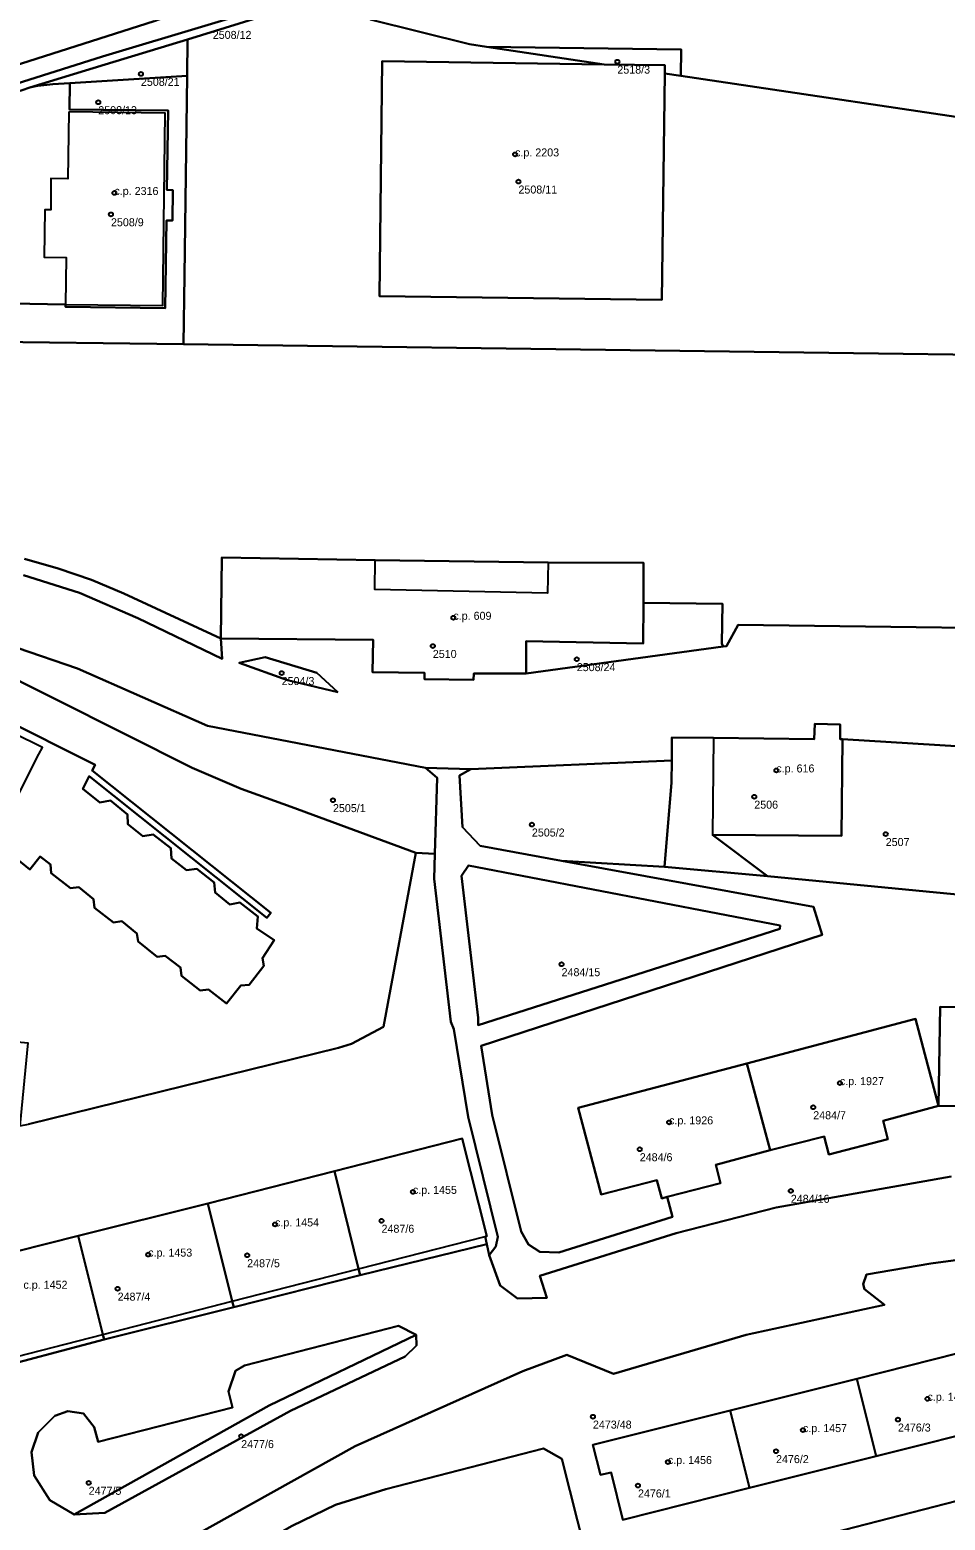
# Model space of a CAD drawing. Extents: x -878211 to -870363, y -1058464 to -1052522.
# Drawn here: x -874074.6 to -873960.2, y -1055566.8 to -1055380.5 of the extents above; entities that cross this region are included whole.
import ezdxf

# ---------------------------------------------------------------- set-up
doc = ezdxf.new("R2010")
doc.units = 0
for name, color, linetype in [('Definiční body', 7, 'Continuous'), ('Polygon budovy', 7, 'Continuous'), ('Polygon parcely', 7, 'Continuous')]:
    doc.layers.add(name, color=color, linetype=linetype)

msp = doc.modelspace()

# ---------------------------------------------------------------- linework, layer by layer
at = {"layer": 'Definiční body'}
for centre in [(-874001.18, -1055384.44994), (-874060.72, -1055385.97994), (-874066.05, -1055389.51994), (-874013.96, -1055396.03994), (-874013.54, -1055399.43994), (-874064.03, -1055400.85994), (-874064.46, -1055403.52994), (-874021.67, -1055453.95994), (-874024.24, -1055457.48994), (-874006.25, -1055459.13994), (-874043.13, -1055460.87994), (-873981.31, -1055473.03994), (-874036.72, -1055476.75994), (-873984.07, -1055476.32994), (-874011.86, -1055479.80994), (-873967.64, -1055480.99994), (-874008.15, -1055497.26994), (-873973.37, -1055512.12994), (-873976.7, -1055515.14994), (-873994.71, -1055517.02994), (-873998.38, -1055520.39994), (-874026.73, -1055525.71994), (-873979.5, -1055525.59994), (-874043.96, -1055529.78994), (-874030.65, -1055529.33994), (-874059.81, -1055533.55994), (-874047.44, -1055533.64994), (-874063.63, -1055537.82994), (-873962.42, -1055551.58994), (-874004.23, -1055553.81994), (-873966.11, -1055554.18994), (-873977.98, -1055555.49994), (-874048.19, -1055556.25994), (-873994.86, -1055559.48994), (-873981.35, -1055558.13994), (-874067.25, -1055562.09994), (-873998.6, -1055562.42994)]:
    msp.add_circle(centre, 0.25, dxfattribs=at)
at = {"layer": 'Polygon budovy'}
for points in [[(-874030.56, -1055384.4), (-874030.91, -1055413.74), (-873995.64, -1055414.2), (-873995.26, -1055385.91), (-873995.24, -1055384.88), (-874002.82, -1055384.78)], [(-874069.72, -1055390.71), (-874069.87, -1055399.08), (-874071.97, -1055399.05), (-874071.99, -1055402.97), (-874072.73, -1055402.96), (-874072.82, -1055408.89), (-874070.06, -1055408.93), (-874070.16, -1055414.81), (-874057.97, -1055414.94), (-874057.67, -1055390.88)], [(-874019.15, -1055461.71), (-874019.12, -1055460.93), (-874012.57, -1055460.93), (-874012.57, -1055456.9), (-873997.95, -1055457.16), (-873997.92, -1055452.09), (-873997.9, -1055447.07), (-874009.84, -1055447.06), (-874009.9, -1055450.89), (-874031.5, -1055450.42), (-874031.45, -1055446.74), (-874050.62, -1055446.44), (-874050.72, -1055456.56), (-874031.69, -1055456.71), (-874031.76, -1055460.75), (-874025.29, -1055460.86), (-874025.29, -1055461.65)], [(-874091, -1055461.29), (-874096.4, -1055471.67), (-874089.43, -1055475.19), (-874078.38, -1055480.72), (-874077.98, -1055479.95), (-874073.46, -1055471.02), (-874073.03, -1055470.19)], [(-873989.27, -1055481.07), (-873973.17, -1055481.23), (-873973.04, -1055469.14), (-873973.35, -1055469.13), (-873973.34, -1055467.29), (-873976.52, -1055467.23), (-873976.57, -1055469.12), (-873989.16, -1055468.98)], [(-873960.82, -1055502.57), (-873961.03, -1055514.95), (-873944.04, -1055515.28), (-873943.8, -1055502.89), (-873949.58, -1055502.78), (-873949.55, -1055501.38), (-873952.34, -1055501.32), (-873952.38, -1055502.73)], [(-873984.99, -1055509.69), (-873982.09, -1055520.52), (-873975.35, -1055518.78), (-873974.74, -1055521.05), (-873967.37, -1055519.15), (-873967.96, -1055516.83), (-873961.03, -1055514.95), (-873963.93, -1055504.11)], [(-873994.96, -1055526.36), (-873988.28, -1055524.64), (-873988.86, -1055522.33), (-873982.09, -1055520.52), (-873984.99, -1055509.69), (-874006.07, -1055515.23), (-874003.2, -1055526.03), (-873996.26, -1055524.25), (-873995.64, -1055526.56)], [(-874036.51, -1055523.13), (-874033.51, -1055535.36), (-874017.71, -1055531.31), (-874017.47, -1055531.26), (-874020.56, -1055519.04)], [(-874052.34, -1055527.17), (-874049.3, -1055539.4), (-874033.51, -1055535.36), (-874036.51, -1055523.13)], [(-874068.56, -1055531.21), (-874065.49, -1055543.55), (-874049.3, -1055539.4), (-874052.34, -1055527.17)], [(-874084.09, -1055535.12), (-874080.93, -1055547.5), (-874065.49, -1055543.55), (-874068.56, -1055531.21)], [(-873971.27, -1055549.08), (-873968.84, -1055558.75), (-873952.87, -1055554.74), (-873955.3, -1055545.06)], [(-873987.09, -1055553.05), (-873984.66, -1055562.72), (-873968.84, -1055558.75), (-873971.27, -1055549.08)], [(-873984.66, -1055562.72), (-873987.09, -1055553.05), (-874004.23, -1055557.35), (-874003.27, -1055561.09), (-874001.97, -1055560.79), (-874000.5, -1055566.7)]]:
    msp.add_lwpolyline(points, close=True, dxfattribs=at)
at = {"layer": 'Polygon parcely'}
for points in [[(-874197.25, -1055422.97), (-874193.22, -1055421.36), (-874189.28, -1055419.9), (-874185.73, -1055419.27), (-874166.66, -1055413.7), (-874059.06, -1055379.38), (-874040.44, -1055372.76), (-874029.54, -1055366.88), (-874024.02, -1055362.96), (-874009.57, -1055350.94), (-874004.07, -1055345.75), (-873979.02, -1055319.65), (-873975.39, -1055316.12), (-873966.46, -1055308.03), (-873962.57, -1055304.78), (-873953.03, -1055297.43)], [(-874204.48, -1055428.67), (-874199.42, -1055426.16), (-874194.96, -1055424.43), (-874176.75, -1055418.61), (-874169.12, -1055416.25), (-874159.71, -1055413.16), (-874144.07, -1055407.89), (-874127, -1055402.02), (-874110.91, -1055396.51), (-874110.34, -1055398.42), (-874093.98, -1055392.79), (-874088.05, -1055390.92), (-874065.54, -1055383.82), (-874038.71, -1055375.7)], [(-873950.22, -1055392.63), (-873993.26, -1055386.21), (-873995.26, -1055385.91), (-873995.64, -1055414.2), (-874030.91, -1055413.74), (-874030.56, -1055384.4), (-874002.82, -1055384.78), (-874017.55, -1055382.58), (-874019.67, -1055382.26), (-874032.08, -1055379.19), (-874037.97, -1055376.09), (-874038.35, -1055375.89), (-874040.14, -1055376.68), (-874046.7, -1055379.15), (-874054.9, -1055381.66), (-874054.96, -1055386.21), (-874055.28, -1055411.16), (-874055.39, -1055419.77), (-873931.36, -1055421.43)], [(-874059.06, -1055379.38), (-874166.66, -1055413.7), (-874185.73, -1055419.27), (-874189.28, -1055419.9), (-874193.22, -1055421.36), (-874197.25, -1055422.97), (-874201.35, -1055424.91), (-874204.36, -1055426.79)], [(-874032.08, -1055379.19), (-874019.67, -1055382.26), (-874017.55, -1055382.58), (-873993.22, -1055382.91), (-873993.26, -1055386.21), (-873950.22, -1055392.63)], [(-873931.36, -1055421.43), (-874055.39, -1055419.77), (-874082.23, -1055419.41)], [(-874075.38, -1055448.65), (-874068.39, -1055450.86), (-874061.11, -1055454.02), (-874050.56, -1055459.08), (-874050.72, -1055456.56), (-874062.84, -1055450.93), (-874066.9, -1055449.22), (-874071.05, -1055447.78), (-874075.27, -1055446.59)], [(-874075.27, -1055446.59), (-874071.05, -1055447.78), (-874066.9, -1055449.22), (-874062.84, -1055450.93), (-874050.72, -1055456.56), (-874050.62, -1055446.44), (-874031.45, -1055446.74), (-874009.84, -1055447.06), (-873997.9, -1055447.07), (-873997.92, -1055452.09), (-873988.05, -1055452.21), (-873988.12, -1055457.18), (-873987.97, -1055457.55), (-873987.52, -1055457.49), (-873986.07, -1055454.84), (-873935.2, -1055455.51)], [(-873935.2, -1055455.51), (-873986.07, -1055454.84), (-873987.52, -1055457.49), (-873987.97, -1055457.55), (-874012.57, -1055460.93), (-874019.12, -1055460.93), (-874019.15, -1055461.71), (-874025.29, -1055461.65), (-874025.29, -1055460.86), (-874031.76, -1055460.75), (-874031.69, -1055456.71), (-874050.72, -1055456.56), (-874050.56, -1055459.08), (-874061.11, -1055454.02), (-874068.39, -1055450.86), (-874075.38, -1055448.65)], [(-874076.17, -1055457.72), (-874068.64, -1055460.3), (-874052.42, -1055467.46), (-874025.14, -1055472.71), (-874019.48, -1055472.89), (-873994.38, -1055471.8), (-873994.37, -1055468.92), (-873989.16, -1055468.98), (-873976.57, -1055469.12), (-873976.52, -1055467.23), (-873973.34, -1055467.29), (-873973.35, -1055469.13), (-873973.04, -1055469.14), (-873955.47, -1055470.21)], [(-874079.15, -1055481.75), (-874074.6, -1055485.44), (-874073.31, -1055483.79), (-874072.04, -1055484.78), (-874071.93, -1055485.87), (-874069.54, -1055487.76), (-874068.48, -1055487.62), (-874066.66, -1055489.13), (-874066.51, -1055490.2), (-874064.14, -1055492.03), (-874063.12, -1055491.89), (-874061.23, -1055493.41), (-874061.08, -1055494.44), (-874058.7, -1055496.32), (-874057.7, -1055496.21), (-874055.78, -1055497.68), (-874055.66, -1055498.7), (-874053.31, -1055500.54), (-874052.26, -1055500.42), (-874050.02, -1055502.17), (-874048.23, -1055499.93), (-874047.18, -1055499.85), (-874045.35, -1055497.46), (-874045.54, -1055496.49), (-874044.05, -1055494.24), (-874046.22, -1055492.8), (-874046.13, -1055491.29), (-874048.34, -1055489.55), (-874049.61, -1055489.79), (-874051.45, -1055488.3), (-874051.56, -1055487.05), (-874053.74, -1055485.33), (-874055.02, -1055485.51), (-874056.9, -1055484.04), (-874056.97, -1055482.76), (-874059.17, -1055481.05), (-874060.47, -1055481.25), (-874062.34, -1055479.76), (-874062.38, -1055478.55), (-874064.51, -1055476.79), (-874065.85, -1055477.05), (-874067.97, -1055475.33), (-874067.17, -1055473.76), (-874044.98, -1055491.46), (-874044.48, -1055490.84), (-874066.81, -1055473.04), (-874066.44, -1055472.32), (-874090.56, -1055460.27)], [(-874090.56, -1055460.27), (-874066.44, -1055472.32), (-874066.81, -1055473.04), (-874044.48, -1055490.84), (-874044.98, -1055491.46), (-874067.17, -1055473.76), (-874067.97, -1055475.33), (-874065.85, -1055477.05), (-874064.51, -1055476.79), (-874062.38, -1055478.55), (-874062.34, -1055479.76), (-874060.47, -1055481.25), (-874059.17, -1055481.05), (-874056.97, -1055482.76), (-874056.9, -1055484.04), (-874055.02, -1055485.51), (-874053.74, -1055485.33), (-874051.56, -1055487.05), (-874051.45, -1055488.3), (-874049.61, -1055489.79), (-874048.34, -1055489.55), (-874046.13, -1055491.29), (-874046.22, -1055492.8), (-874044.05, -1055494.24), (-874045.54, -1055496.49), (-874045.35, -1055497.46), (-874047.18, -1055499.85), (-874048.23, -1055499.93), (-874050.02, -1055502.17), (-874052.26, -1055500.42), (-874053.31, -1055500.54), (-874055.66, -1055498.7), (-874055.78, -1055497.68), (-874057.7, -1055496.21), (-874058.7, -1055496.32), (-874061.08, -1055494.44), (-874061.23, -1055493.41), (-874063.12, -1055491.89), (-874064.14, -1055492.03), (-874066.51, -1055490.2), (-874066.66, -1055489.13), (-874068.48, -1055487.62), (-874069.54, -1055487.76), (-874071.93, -1055485.87), (-874072.04, -1055484.78), (-874073.31, -1055483.79), (-874074.6, -1055485.44), (-874079.15, -1055481.75)], [(-873944.04, -1055515.28), (-873961.03, -1055514.95), (-873967.96, -1055516.83), (-873967.37, -1055519.15), (-873974.74, -1055521.05), (-873975.35, -1055518.78), (-873982.09, -1055520.52), (-873988.86, -1055522.33), (-873988.28, -1055524.64), (-873994.96, -1055526.36), (-873994.27, -1055528.85), (-874008.5, -1055533.3), (-874010.87, -1055533.23), (-874012.3, -1055532.31), (-874013.21, -1055530.66), (-874016.82, -1055516.09), (-874018.2, -1055507.46), (-873975.59, -1055493.59), (-873976.66, -1055490.11), (-874008.15, -1055484.32), (-874018.32, -1055482.45), (-874020.54, -1055480.12), (-874020.91, -1055473.66), (-874019.48, -1055472.89), (-874025.14, -1055472.71), (-874023.69, -1055473.97), (-874023.99, -1055483.48), (-874024.09, -1055486.59), (-874021.99, -1055504.48), (-874021.6, -1055505.39), (-874019.84, -1055516.33), (-874016.12, -1055531.34), (-874016.35, -1055532.56), (-874017.18, -1055533.62), (-874015.84, -1055537.41), (-874013.64, -1055539.04), (-874009.98, -1055538.96), (-874010.88, -1055536.22), (-873993.84, -1055530.89), (-873981.35, -1055527.67), (-873959.48, -1055523.8)], [(-874084.09, -1055535.12), (-874068.56, -1055531.21), (-874052.34, -1055527.17), (-874036.51, -1055523.13), (-874020.56, -1055519.04), (-874017.47, -1055531.26), (-874017.71, -1055531.31), (-874017.5, -1055532.25), (-874017.18, -1055533.62), (-874016.35, -1055532.56), (-874016.12, -1055531.34), (-874019.84, -1055516.33), (-874021.6, -1055505.39), (-874021.99, -1055504.48), (-874024.09, -1055486.59), (-874023.99, -1055483.48), (-874026.37, -1055483.35), (-874030.41, -1055505.09), (-874034.41, -1055507.21), (-874036.04, -1055507.72), (-874074.76, -1055517.27)], [(-873957.82, -1055488.65), (-873982.42, -1055486.24), (-873995.29, -1055485.1), (-874008.15, -1055484.32), (-873976.66, -1055490.11), (-873975.59, -1055493.59), (-874018.2, -1055507.46), (-874016.82, -1055516.09), (-874013.21, -1055530.66), (-874012.3, -1055532.31), (-874010.87, -1055533.23), (-874008.5, -1055533.3), (-873994.27, -1055528.85), (-873994.96, -1055526.36), (-873995.64, -1055526.56), (-873996.26, -1055524.25), (-874003.2, -1055526.03), (-874006.07, -1055515.23), (-873984.99, -1055509.69), (-873963.93, -1055504.11), (-873961.03, -1055514.95), (-873960.82, -1055502.57), (-873952.38, -1055502.73)], [(-873959.48, -1055523.8), (-873981.35, -1055527.67), (-873993.84, -1055530.89), (-874010.88, -1055536.22), (-874009.98, -1055538.96), (-874013.64, -1055539.04), (-874015.84, -1055537.41), (-874017.18, -1055533.62), (-874017.5, -1055532.25), (-874033.32, -1055536.14), (-874049.11, -1055540.15), (-874065.33, -1055544.19), (-874080.73, -1055548.27), (-874076.54, -1055566.26), (-874076.51, -1055570.62)], [(-874103.71, -1055596.38), (-874033.95, -1055557.52), (-874012.98, -1055548.14), (-874007.5, -1055546.1), (-874001.66, -1055548.46), (-873985.09, -1055543.61), (-873967.8, -1055539.82), (-873970.28, -1055537.87), (-873970.47, -1055537.24), (-873970.04, -1055536.04), (-873962.01, -1055534.67), (-873953.63, -1055533.53)], [(-873953.63, -1055533.53), (-873962.01, -1055534.67), (-873970.04, -1055536.04), (-873970.47, -1055537.24), (-873970.28, -1055537.87), (-873967.8, -1055539.82), (-873985.09, -1055543.61), (-874001.66, -1055548.46), (-874007.5, -1055546.1), (-874012.98, -1055548.14), (-874033.95, -1055557.52), (-874103.71, -1055596.38)], [(-873952.87, -1055554.74), (-873968.84, -1055558.75), (-873984.66, -1055562.72), (-874000.5, -1055566.7), (-874001.97, -1055560.79), (-874003.27, -1055561.09), (-874004.23, -1055557.35), (-873987.09, -1055553.05), (-873971.27, -1055549.08), (-873955.3, -1055545.06)]]:
    msp.add_lwpolyline(points, dxfattribs=at)
for points in [[(-874074.59, -1055387.69), (-874065.17, -1055384.81), (-874054.9, -1055381.66), (-874046.7, -1055379.15), (-874040.14, -1055376.68), (-874038.35, -1055375.89), (-874038.71, -1055375.7), (-874065.54, -1055383.82), (-874088.05, -1055390.92), (-874088.36, -1055391.84), (-874075.56, -1055387.99)], [(-874054.96, -1055386.21), (-874054.9, -1055381.66), (-874065.17, -1055384.81), (-874074.59, -1055387.69), (-874073.6, -1055387.47), (-874071.74, -1055387.24), (-874069.61, -1055387.13)], [(-873995.24, -1055384.88), (-873995.26, -1055385.91), (-873993.26, -1055386.21), (-873993.22, -1055382.91), (-874017.55, -1055382.58), (-874002.82, -1055384.78)], [(-873995.64, -1055414.2), (-873995.26, -1055385.91), (-873995.24, -1055384.88), (-874002.82, -1055384.78), (-874030.56, -1055384.4), (-874030.91, -1055413.74)], [(-874054.96, -1055386.21), (-874069.61, -1055387.13), (-874069.64, -1055390.43), (-874057.33, -1055390.57), (-874057.47, -1055400.45), (-874056.72, -1055400.52), (-874056.78, -1055404.29), (-874057.53, -1055404.32), (-874057.67, -1055415.27), (-874070.16, -1055415.1), (-874070.16, -1055414.81), (-874085.83, -1055414.51), (-874082.23, -1055419.41), (-874055.39, -1055419.77), (-874055.28, -1055411.16)], [(-874070.16, -1055415.1), (-874057.67, -1055415.27), (-874057.53, -1055404.32), (-874056.78, -1055404.29), (-874056.72, -1055400.52), (-874057.47, -1055400.45), (-874057.33, -1055390.57), (-874069.64, -1055390.43), (-874069.61, -1055387.13), (-874071.74, -1055387.24), (-874073.6, -1055387.47), (-874074.59, -1055387.69), (-874075.56, -1055387.99), (-874088.36, -1055391.84), (-874092.81, -1055405), (-874085.83, -1055414.51), (-874070.16, -1055414.81)], [(-874012.57, -1055456.9), (-873997.95, -1055457.16), (-873997.92, -1055452.09), (-873997.9, -1055447.07), (-874009.84, -1055447.06), (-874031.45, -1055446.74), (-874050.62, -1055446.44), (-874050.72, -1055456.56), (-874031.69, -1055456.71), (-874031.76, -1055460.75), (-874025.29, -1055460.86), (-874025.29, -1055461.65), (-874019.15, -1055461.71), (-874019.12, -1055460.93), (-874012.57, -1055460.93)], [(-873987.97, -1055457.55), (-873988.12, -1055457.18), (-873988.05, -1055452.21), (-873997.92, -1055452.09), (-873997.95, -1055457.16), (-874012.57, -1055456.9), (-874012.57, -1055460.93)], [(-874088.75, -1055455.43), (-874098.01, -1055455.48), (-874098.22, -1055466.45), (-874099.76, -1055468.32), (-874108.42, -1055478.86), (-874103.88, -1055480.91), (-874095.65, -1055486.5), (-874091.49, -1055495.97), (-874092.01, -1055505.42), (-874074.86, -1055507.09), (-874075.87, -1055517.46), (-874074.76, -1055517.27), (-874036.04, -1055507.72), (-874034.41, -1055507.21), (-874030.41, -1055505.09), (-874026.37, -1055483.35), (-874041.94, -1055477.59), (-874048.18, -1055475.32), (-874054.31, -1055472.71)], [(-874080.23, -1055456.64), (-874088.75, -1055455.43), (-874054.31, -1055472.71), (-874048.18, -1055475.32), (-874041.94, -1055477.59), (-874026.37, -1055483.35), (-874023.99, -1055483.48), (-874023.69, -1055473.97), (-874025.14, -1055472.71), (-874052.42, -1055467.46), (-874068.64, -1055460.3), (-874076.17, -1055457.72)], [(-874036.11, -1055463.26), (-874042.39, -1055461.76), (-874048.46, -1055459.61), (-874045.18, -1055458.9), (-874038.72, -1055460.82)], [(-874036.11, -1055463.26), (-874038.72, -1055460.82), (-874045.18, -1055458.9), (-874048.46, -1055459.61), (-874042.39, -1055461.76)], [(-873989.16, -1055468.98), (-873994.37, -1055468.92), (-873994.38, -1055471.8), (-873994.43, -1055474.54), (-873995.29, -1055485.1), (-873982.42, -1055486.24), (-873989.27, -1055481.07), (-873973.17, -1055481.23), (-873973.04, -1055469.14), (-873973.35, -1055469.13), (-873973.34, -1055467.29), (-873976.52, -1055467.23), (-873976.57, -1055469.12)], [(-873973.04, -1055469.14), (-873973.17, -1055481.23), (-873989.27, -1055481.07), (-873982.42, -1055486.24), (-873957.82, -1055488.65), (-873955.47, -1055470.21)], [(-874019.48, -1055472.89), (-874020.91, -1055473.66), (-874020.54, -1055480.12), (-874018.32, -1055482.45), (-874008.15, -1055484.32), (-873995.29, -1055485.1), (-873994.43, -1055474.54), (-873994.38, -1055471.8)], [(-873980.84, -1055492.42), (-873980.88, -1055492.82), (-874018.58, -1055504.89), (-874018.58, -1055503.98), (-874020.64, -1055486.21), (-874019.78, -1055484.91)], [(-873980.84, -1055492.42), (-874019.78, -1055484.91), (-874020.64, -1055486.21), (-874018.58, -1055503.98), (-874018.58, -1055504.89), (-873980.88, -1055492.82)], [(-873943.8, -1055502.89), (-873949.58, -1055502.78), (-873949.55, -1055501.38), (-873952.34, -1055501.32), (-873952.38, -1055502.73), (-873960.82, -1055502.57), (-873961.03, -1055514.95), (-873944.04, -1055515.28)], [(-873961.03, -1055514.95), (-873963.93, -1055504.11), (-873984.99, -1055509.69), (-873982.09, -1055520.52), (-873975.35, -1055518.78), (-873974.74, -1055521.05), (-873967.37, -1055519.15), (-873967.96, -1055516.83)], [(-873984.99, -1055509.69), (-874006.07, -1055515.23), (-874003.2, -1055526.03), (-873996.26, -1055524.25), (-873995.64, -1055526.56), (-873994.96, -1055526.36), (-873988.28, -1055524.64), (-873988.86, -1055522.33), (-873982.09, -1055520.52)], [(-874017.47, -1055531.26), (-874020.56, -1055519.04), (-874036.51, -1055523.13), (-874033.51, -1055535.36), (-874033.32, -1055536.14), (-874017.5, -1055532.25), (-874017.71, -1055531.31)], [(-874036.51, -1055523.13), (-874052.34, -1055527.17), (-874049.3, -1055539.4), (-874049.11, -1055540.15), (-874033.32, -1055536.14), (-874033.51, -1055535.36)], [(-874049.3, -1055539.4), (-874052.34, -1055527.17), (-874068.56, -1055531.21), (-874065.49, -1055543.55), (-874065.33, -1055544.19), (-874049.11, -1055540.15)], [(-874068.56, -1055531.21), (-874084.09, -1055535.12), (-874080.93, -1055547.5), (-874080.73, -1055548.27), (-874065.33, -1055544.19), (-874065.49, -1055543.55)], [(-874069.05, -1055566.04), (-874072.11, -1055564.26), (-874074.06, -1055561.19), (-874074.41, -1055558.27), (-874073.57, -1055555.78), (-874071.47, -1055553.71), (-874069.86, -1055553.12), (-874067.9, -1055553.41), (-874066.56, -1055555.14), (-874066.07, -1055556.96), (-874049.27, -1055552.68), (-874049.78, -1055550.68), (-874048.88, -1055548.07), (-874047.79, -1055547.42), (-874028.53, -1055542.48), (-874026.34, -1055543.6), (-874026.27, -1055544.91), (-874027.71, -1055546.28), (-874042.02, -1055553.08), (-874065.21, -1055565.85)], [(-874026.34, -1055543.6), (-874028.53, -1055542.48), (-874047.79, -1055547.42), (-874048.88, -1055548.07), (-874049.78, -1055550.68), (-874049.27, -1055552.68), (-874066.07, -1055556.96), (-874066.56, -1055555.14), (-874067.9, -1055553.41), (-874069.86, -1055553.12), (-874071.47, -1055553.71), (-874073.57, -1055555.78), (-874074.41, -1055558.27), (-874074.06, -1055561.19), (-874072.11, -1055564.26), (-874069.05, -1055566.04), (-874044.68, -1055552.42)], [(-874069.05, -1055566.04), (-874065.21, -1055565.85), (-874042.02, -1055553.08), (-874027.71, -1055546.28), (-874026.27, -1055544.91), (-874026.34, -1055543.6), (-874044.68, -1055552.42)], [(-873955.3, -1055545.06), (-873971.27, -1055549.08), (-873968.84, -1055558.75), (-873952.87, -1055554.74)], [(-873984.66, -1055562.72), (-873968.84, -1055558.75), (-873971.27, -1055549.08), (-873987.09, -1055553.05)], [(-874000.5, -1055566.7), (-873984.66, -1055562.72), (-873987.09, -1055553.05), (-874004.23, -1055557.35), (-874003.27, -1055561.09), (-874001.97, -1055560.79)], [(-874030.1, -1055562.87), (-874036.4, -1055564.82), (-874041.8, -1055567.47), (-874069.82, -1055583.34), (-874069.61, -1055584.3), (-874033.81, -1055590.73), (-874023.42, -1055591.14), (-874005.15, -1055570.81), (-874008.11, -1055559.08), (-874010.4, -1055557.79)], [(-874030.1, -1055562.87), (-874010.4, -1055557.79), (-874008.11, -1055559.08), (-874005.15, -1055570.81), (-874023.42, -1055591.14), (-874033.81, -1055590.73), (-874069.61, -1055584.3), (-874069.82, -1055583.34), (-874041.8, -1055567.47), (-874036.4, -1055564.82)], [(-873938.78, -1055598.31), (-873942.35, -1055562.14), (-873944.65, -1055560.72), (-873998.22, -1055574.51), (-874000.1, -1055577.73), (-873995.23, -1055597.26), (-873992.7, -1055599.2), (-873940.64, -1055600.17)], [(-873938.78, -1055598.31), (-873940.64, -1055600.17), (-873992.7, -1055599.2), (-873995.23, -1055597.26), (-874000.1, -1055577.73), (-873998.22, -1055574.51), (-873944.65, -1055560.72), (-873942.35, -1055562.14)]]:
    msp.add_lwpolyline(points, close=True, dxfattribs=at)

# ---------------------------------------------------------------- texts
at = {"layer": 'Definiční body'}
for s, p in [('2508/12', (-874051.74, -1055381.599)), ('2518/3', (-874001.18, -1055385.939)), ('2508/21', (-874060.72, -1055387.469)), ('2508/13', (-874066.05, -1055391.009)), ('c.p. 2203', (-874013.96, -1055396.29)), ('c.p. 2316', (-874064.03, -1055401.11)), ('2508/11', (-874013.54, -1055400.929)), ('2508/9', (-874064.46, -1055405.019)), ('c.p. 609', (-874021.67, -1055454.21)), ('2510', (-874024.24, -1055458.979)), ('2508/24', (-874006.25, -1055460.629)), ('2504/3', (-874043.13, -1055462.369)), ('c.p. 616', (-873981.31, -1055473.29)), ('2505/1', (-874036.72, -1055478.249)), ('2506', (-873984.07, -1055477.819)), ('2505/2', (-874011.86, -1055481.299)), ('2507', (-873967.64, -1055482.489)), ('2484/15', (-874008.15, -1055498.759)), ('c.p. 1927', (-873973.37, -1055512.379)), ('c.p. 1926', (-873994.71, -1055517.28)), ('2484/7', (-873976.7, -1055516.639)), ('2484/6', (-873998.38, -1055521.889)), ('c.p. 1455', (-874026.73, -1055525.97)), ('2484/16', (-873979.5, -1055527.089)), ('c.p. 1454', (-874043.96, -1055530.04)), ('2487/6', (-874030.65, -1055530.829)), ('c.p. 1453', (-874059.81, -1055533.81)), ('2487/5', (-874047.44, -1055535.139)), ('c.p. 1452', (-874075.4, -1055537.83)), ('2487/4', (-874063.63, -1055539.319)), ('c.p. 1458', (-873962.42, -1055551.84)), ('2473/48', (-874004.23, -1055555.309)), ('c.p. 1457', (-873977.98, -1055555.75)), ('2476/3', (-873966.11, -1055555.679)), ('2477/6', (-874048.19, -1055557.749)), ('c.p. 1456', (-873994.86, -1055559.74)), ('2476/2', (-873981.35, -1055559.629)), ('2477/5', (-874067.25, -1055563.589)), ('2476/1', (-873998.6, -1055563.919))]:
    msp.add_text(s, height=0.999996, dxfattribs=at).set_placement(p)

doc.saveas('drawing.dxf')
